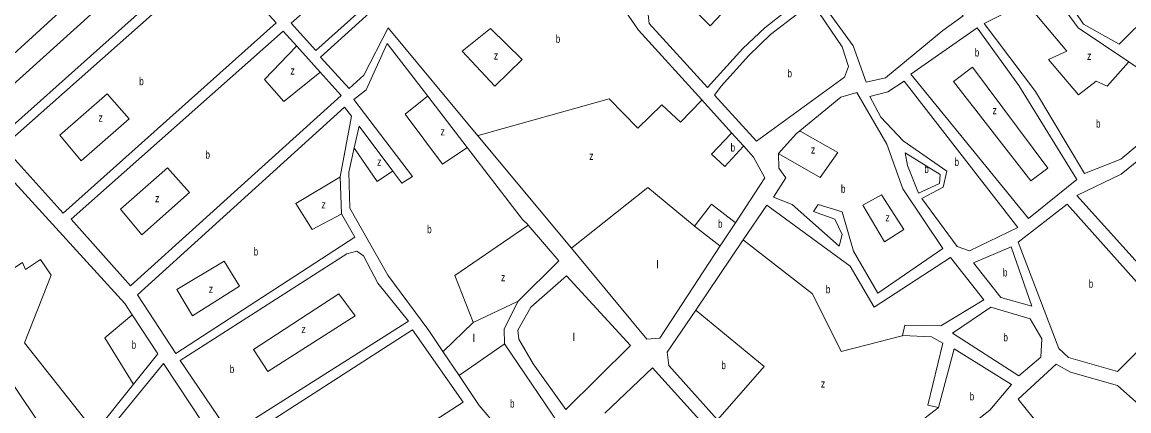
# Model space of a CAD drawing. Extents: x 639657 to 671642, y 222838 to 252123.
# Drawn here: x 645919 to 647301, y 229429 to 229914 of the extents above; entities that cross this region are included whole.
import ezdxf

# ---------------------------------------------------------------- set-up
doc = ezdxf.new("R2010")
doc.units = 0
doc.header["$LTSCALE"] = 4
doc.layers.add('1', color=7, linetype='Continuous', lineweight=13)
doc.layers.add('21', color=7, linetype='Continuous', lineweight=13)
doc.layers.add('7', color=7, linetype='Continuous')

msp = doc.modelspace()

# ---------------------------------------------------------------- linework, layer by layer
at = {"layer": '1'}
msp.add_line((646339.624, 229784.338), (646381.845, 229728.33), dxfattribs=at)
for points in [[(646349.22, 229996.66), (646254.7, 229913.23), (646285.76, 229878.91), (646529.58, 230097.73), (646499.35, 230132.24)], [(645986.99, 230004.65), (645813.09, 229848.86), (645886.82, 229767.29), (646144.6, 229997.51), (646150.69, 230007.94), (646078.52, 230088.87)], [(646161.41, 229995.34), (645895.33, 229759.04), (645969.95, 229675.77), (646235.99, 229913.58)], [(647028.92, 229849.28), (647175.93, 229669.14), (647236.02, 229717.56), (647163.71, 229835.26), (647111.87, 229907.29)], [(646244.97, 229902.98), (645980.18, 229667.98), (646054.16, 229584.69), (646317.37, 229822.89), (646291.117, 229851.931), (646261.774, 229884.391)], [(646977.76, 229821.63), (646991.49, 229795.42), (647019.46, 229765.98), (647073.78, 229727.94), (647069.14, 229708.31), (647042.71, 229693.93), (647086.84, 229634.02), (647101.97, 229628.67), (647162.35, 229657.76), (647020.67, 229840.78), (647000.24, 229827.14)], [(647021.83, 229751.19), (647065.67, 229724.16), (647064.78, 229712.54), (647038.52, 229700.53), (647024.88, 229735.13)], [(647163.07, 229639.29), (647224.02, 229687.08), (647352.2, 229543.37), (647287.23, 229477.9), (647225.7, 229495.42), (647213.92, 229506.42)], [(647141.36, 229570.19), (647107.15, 229613.71), (647154.34, 229633.57), (647180, 229559.61)], [(646178.56, 229399.45), (646401.56, 229540.54), (646363.19, 229588.29), (646345.02, 229622.4), (646336.98, 229628.29), (646324.57, 229624.87), (646116.26, 229491.53)], [(646597.82, 229430.37), (646557.196, 229487.222), (646539.216, 229518.402), (646537.79, 229529.58), (646554.1, 229558.21), (646598.63, 229597.38), (646678.88, 229510.52)], [(647080.79, 229525.62), (647128.86, 229558.39), (647177.88, 229543.46), (647192.67, 229518.55), (647191.31, 229495.75), (647163.73, 229472.54)], [(646247.71, 229295.64), (646469.58, 229439.52), (646406.46, 229529.87), (646185.41, 229387.52)], [(645929.84, 229335.29), (646016.63, 229391.49), (646095.47, 229487.76), (646145.02, 229412.89), (645958.05, 229292.1)], [(647052.827, 229115.077), (647176.21, 229117.23), (647218.2, 229233.96), (647206.98, 229345.55), (647191.61, 229407.64), (647162.89, 229443.3), (647210.36, 229486.8), (647228.14, 229476.98), (647287.07, 229460.49), (647528.58, 229245.23), (647279.94, 228933.33), (647123.14, 229048.9)]]:
    msp.add_lwpolyline(points, close=True, dxfattribs=at)
for points in [[(646767.742, 229817.124), (646688.86, 229904.36), (646588.07, 230051.04), (646572.48, 230062.48)], [(647277.75, 230002.84), (647253.93, 229980.38), (647212.54, 229959.77), (647244.66, 229911.71), (647289.1, 229886.83), (647447.177, 230043.946)], [(646911.318, 229978.511), (646900.35, 229962.87), (646956.79, 229884.9), (646973.19, 229839.18), (646997.39, 229844.71), (647068.72, 229903.83), (647094.45, 229922.27), (647028.49, 230000.11), (647002.498, 230022.756)], [(646435.02, 230001.02), (646291.47, 229870.62), (646327.34, 229831.43), (646345.78, 229848.27), (646375.943, 229907.208)], [(646711.38, 230001.02), (646697.05, 229958.42), (646701.85, 229912.51), (646774.922, 229832.487)], [(647301.117, 229864.83), (647237.84, 229907.31), (647203.16, 229954.68), (647172.346, 229938.966), (647120.61, 229912.58)], [(646900.437, 229946.163), (646879.78, 229933.446), (646846.318, 229907.407), (646819.052, 229881.368), (646774.922, 229832.487)], [(646906.824, 229936.837), (646887.217, 229924.766), (646853.755, 229898.727), (646826.489, 229872.688), (646791.787, 229834.25), (646783.458, 229823.139)], [(646783.458, 229823.139), (646836.1, 229765.49), (646946.22, 229845.63), (646951.17, 229858.82), (646943.27, 229883.62), (646906.824, 229936.837)], [(646375.943, 229907.208), (646487.948, 229772.464), (646604.914, 229631.752)], [(647120.61, 229912.58), (647184.67, 229827.63), (647245.79, 229725.02), (647291.3, 229743.34), (647370.25, 229809.23), (647350.78, 229831.49), (647301.117, 229864.83)], [(645642.608, 229864.719), (645658.54, 229875.19), (645687.43, 229883.39), (645745.1, 229893.55), (646046.98, 229562.86), (646056.324, 229548.653)], [(646381.845, 229728.33), (646393.25, 229713.2), (646406.23, 229721.57), (646333.15, 229817.55), (646348.65, 229829.83), (646374.83, 229887.83), (646425.45, 229821.946), (646474.883, 229757.608)], [(646890.349, 229778.537), (646941.44, 229820.64), (646961.34, 229826.53), (646999.1, 229762.01), (647018.87, 229706.24), (647068.83, 229631.38), (646987.58, 229575.74)], [(646110.74, 229500.26), (646062.93, 229573.65), (646321.69, 229808.13), (646330.185, 229796.862)], [(646809.802, 229663.604), (646846.49, 229719.67), (646832.55, 229745.45), (646819.764, 229759.591), (646805.043, 229775.872), (646767.742, 229817.124)], [(646330.185, 229796.862), (646316.27, 229721.069), (646317.76, 229674.83)], [(647398.613, 229783.679), (647385.86, 229800.67), (647291.8, 229724.44), (647236.33, 229697.58), (647366.66, 229553.27)], [(646444.484, 229502.727), (646426.89, 229528.91), (646375.72, 229598.16), (646327.97, 229681.87), (646327.058, 229727.066), (646333.649, 229757.106), (646339.624, 229784.338)], [(646863.64, 229750.23), (646885.62, 229774.64), (646890.349, 229778.537)], [(646474.883, 229757.608), (646544, 229667.65), (646550.55, 229661.31), (646551.074, 229660.697)], [(646987.58, 229575.74), (646957.11, 229628.13), (646943.23, 229677.13), (646913, 229686.32), (646907.11, 229677.64), (646934.13, 229668.17), (646943.24, 229649.19), (646939.17, 229634.3), (646880.75, 229686.47), (646857.39, 229695.77), (646872.93, 229719.65), (646863.92, 229731.97), (646863.64, 229750.23)], [(646819.552, 229642.155), (646848.95, 229685.54), (646953.1, 229609.59), (646983.13, 229558.05), (647078.24, 229620.35), (647119.9, 229567.49), (647066.24, 229535.06), (647021.52, 229535.87), (647018.5, 229522.71)], [(646317.76, 229674.83), (646334.55, 229645.87), (646110.74, 229500.26)], [(646551.074, 229660.697), (646589.31, 229615.93), (646538.08, 229565.48)], [(646604.914, 229631.752), (646699.17, 229518.36), (646715.49, 229519.48), (646790.852, 229634.646), (646809.802, 229663.604)], [(646787.281, 229417.465), (646726.56, 229485.27), (646724.58, 229502), (646760.18, 229554.537), (646819.552, 229642.155)], [(645967.27, 229373.08), (645883.17, 229497.49), (645845.51, 229473.24), (645784.05, 229566.41), (645779.47, 229557.09)], [(646538.08, 229565.48), (646521, 229530.82), (646521.237, 229512.406), (646597.565, 229399.939)], [(646056.324, 229548.653), (646088.39, 229499.9), (646058.024, 229461.94), (646010.01, 229401.92), (645967.27, 229373.08)], [(647018.5, 229522.71), (647054.85, 229521.13), (647068.95, 229513.4), (647050.17, 229435.95), (647063.54, 229432.94)], [(647063.54, 229432.94), (647082.82, 229506.1), (647154.66, 229461.44), (647127.65, 229429.43), (647051.21, 229369.99), (646990.506, 229335.931)], [(646597.565, 229399.939), (646555.99, 229357.7), (646489.63, 229435.54), (646464.623, 229472.756), (646444.484, 229502.727)], [(646646.635, 229425.834), (646706.18, 229482.58), (646804.41, 229373.65), (646742.754, 229318.927)]]:
    msp.add_lwpolyline(points, dxfattribs=at)
at = {"layer": '21'}
for points in [[(646070.959, 230023.621), (646089.728, 230001.086), (645902.742, 229831.997), (645883.563, 229852.383)], [(646764.483, 230027.996), (646736.015, 229952.045), (646778.153, 229909.887), (646821.53, 229955.765), (646801.701, 229988.003)], [(646503.859, 229906.286), (646468.309, 229878.078), (646509.064, 229834.167), (646543.549, 229867.623)], [(647082.238, 229840.218), (647105.759, 229858.212), (647199.809, 229731.708), (647178.909, 229716.026)], [(645965.986, 229773.137), (645992.639, 229740.857), (646052.571, 229793.622), (646025.002, 229824.802)], [(646041.5, 229680.798), (646068.153, 229648.518), (646128.085, 229701.283), (646100.516, 229732.463)], [(646992.428, 229698.673), (646968.864, 229685.707), (646996.034, 229639.705), (647020.069, 229655.387)], [(646112.188, 229580.093), (646131.681, 229547.183), (646190.414, 229584.359), (646171.236, 229615.539)], [(646207.646, 229505.132), (646225.773, 229477.928), (646334.849, 229547.483), (646314.472, 229575.065)]]:
    msp.add_lwpolyline(points, close=True, dxfattribs=at)
for points in [[(647301.117, 229864.83), (647300.675, 229864.33), (647274.004, 229834.166), (647260.419, 229840.439), (647238.474, 229823.711), (647200.854, 229867.622), (647223.844, 229878.077), (647172.77, 229938.465), (647172.346, 229938.966)], [(646261.774, 229884.391), (646261.291, 229883.891), (646221.578, 229842.79), (646245.551, 229815.208), (646290.617, 229851.528), (646291.117, 229851.931)], [(646474.883, 229757.608), (646474.383, 229757.274), (646443.925, 229736.959), (646397.178, 229799.318), (646424.95, 229821.546), (646425.45, 229821.946)], [(646767.742, 229817.124), (646767.263, 229816.623), (646741.056, 229789.211), (646718.066, 229811.167), (646687.761, 229781.893), (646652.231, 229818.485), (646488.448, 229772.604), (646487.948, 229772.464)], [(646805.043, 229775.872), (646804.562, 229775.371), (646779.721, 229749.483), (646796.441, 229733.8), (646819.312, 229759.091), (646819.764, 229759.591)], [(646863.64, 229750.23), (646864.14, 229749.941), (646915.569, 229720.208), (646937.514, 229751.572), (646890.848, 229778.251), (646890.349, 229778.537)], [(646381.845, 229728.33), (646381.345, 229727.997), (646362.418, 229715.373), (646333.994, 229756.607), (646333.649, 229757.106)], [(646316.27, 229721.069), (646315.77, 229720.77), (646260.534, 229687.791), (646280.911, 229655.412), (646317.26, 229674.567), (646317.76, 229674.83)], [(646758.821, 229659.571), (646758.321, 229659.982), (646700.301, 229707.663), (646605.414, 229632.15), (646604.914, 229631.752)], [(646809.802, 229663.604), (646809.302, 229663.989), (646779.721, 229686.753), (646758.821, 229659.571)], [(646482.281, 229539.088), (646482.087, 229539.588), (646459.507, 229597.85), (646550.573, 229660.354), (646551.074, 229660.697)], [(646758.821, 229659.571), (646790.352, 229635.035), (646790.852, 229634.646)], [(646819.552, 229642.155), (646820.052, 229641.767), (646906.164, 229574.885), (646941.694, 229502.746), (647018, 229522.58), (647018.5, 229522.71)], [(645784.05, 229566.41), (645784.55, 229566.718), (645837.478, 229599.283), (645853.59, 229570.765), (645919.276, 229614.163), (645922.994, 229605.483), (645941.585, 229617.883), (645955.218, 229598.043), (645921.755, 229513.727), (646009.615, 229402.42), (646010.01, 229401.92)], [(646538.08, 229565.48), (646537.58, 229565.244), (646482.281, 229539.088)], [(646058.024, 229461.94), (646057.715, 229462.44), (646022.143, 229519.927), (646055.824, 229548.233), (646056.324, 229548.653)], [(646787.281, 229417.465), (646787.719, 229417.965), (646845.554, 229483.927), (646760.68, 229554.123), (646760.18, 229554.537)], [(646482.281, 229539.088), (646444.984, 229503.208), (646444.484, 229502.727)], [(646521.237, 229512.406), (646520.737, 229512.056), (646465.123, 229473.106), (646464.623, 229472.756)], [(647063.54, 229432.94), (647063.04, 229432.555), (646970.954, 229361.605), (646990.125, 229336.431), (646990.506, 229335.931)]]:
    msp.add_lwpolyline(points, dxfattribs=at)

# ---------------------------------------------------------------- texts
at = {"layer": '7'}
for s, width, p in [('b', 0.75, (646585.351, 229888.533)), ('b', 0.75, (647108.71, 229871.431)), ('z', 0.8, (646508.02, 229867.623)), ('z', 0.8, (647249.016, 229867.164)), ('z', 0.8, (646253.942, 229848.786)), ('b', 0.75, (646874.823, 229845.41)), ('b', 0.75, (646065.095, 229835.555)), ('z', 0.8, (646014.215, 229790.025)), ('z', 0.8, (647130.931, 229799.208)), ('z', 0.8, (646441.527, 229772.934)), ('b', 0.75, (647260.235, 229782.565)), ('b', 0.75, (646147.833, 229743.835)), ('b', 0.75, (646803.756, 229752.62)), ('z', 0.8, (646904.166, 229750.07)), ('z', 0.8, (646362.225, 229734.917)), ('z', 0.8, (646627.151, 229742.164)), ('b', 0.75, (647083.43, 229734.725)), ('b', 0.75, (647045.724, 229725.86)), ('b', 0.75, (646941.579, 229701.135)), ('z', 0.8, (646084.934, 229689.291)), ('z', 0.8, (646292.67, 229681.511)), ('z', 0.8, (646997.171, 229665.385)), ('b', 0.75, (646424.747, 229650.615)), ('b', 0.75, (646788.081, 229657.48)), ('b', 0.75, (646208.084, 229622.765)), ('b', 0.75, (647143.889, 229596.59)), ('z', 0.8, (646517.041, 229590.654)), ('b', 0.75, (647251.058, 229582.49)), ('z', 0.8, (646152.057, 229575.964)), ('b', 0.75, (646922.7, 229575.558)), ('z', 0.8, (646267.725, 229525.897)), ('b', 0.75, (647144.572, 229515.465)), ('b', 0.75, (646055.606, 229506.288)), ('b', 0.75, (646792.259, 229480.791)), ('b', 0.75, (646178.191, 229475.941)), ('z', 0.8, (646916.614, 229457.79)), ('b', 0.75, (647102.44, 229441.735)), ('b', 0.75, (646528.192, 229432.769))]:
    msp.add_text(s, height=10, dxfattribs=dict(at, width=width)).set_placement(p)
for p in [(646710.814, 229606.737), (646481.657, 229514.581), (646606.314, 229515.78)]:
    msp.add_text('l', height=10, dxfattribs=at).set_placement(p)

doc.saveas('drawing.dxf')
